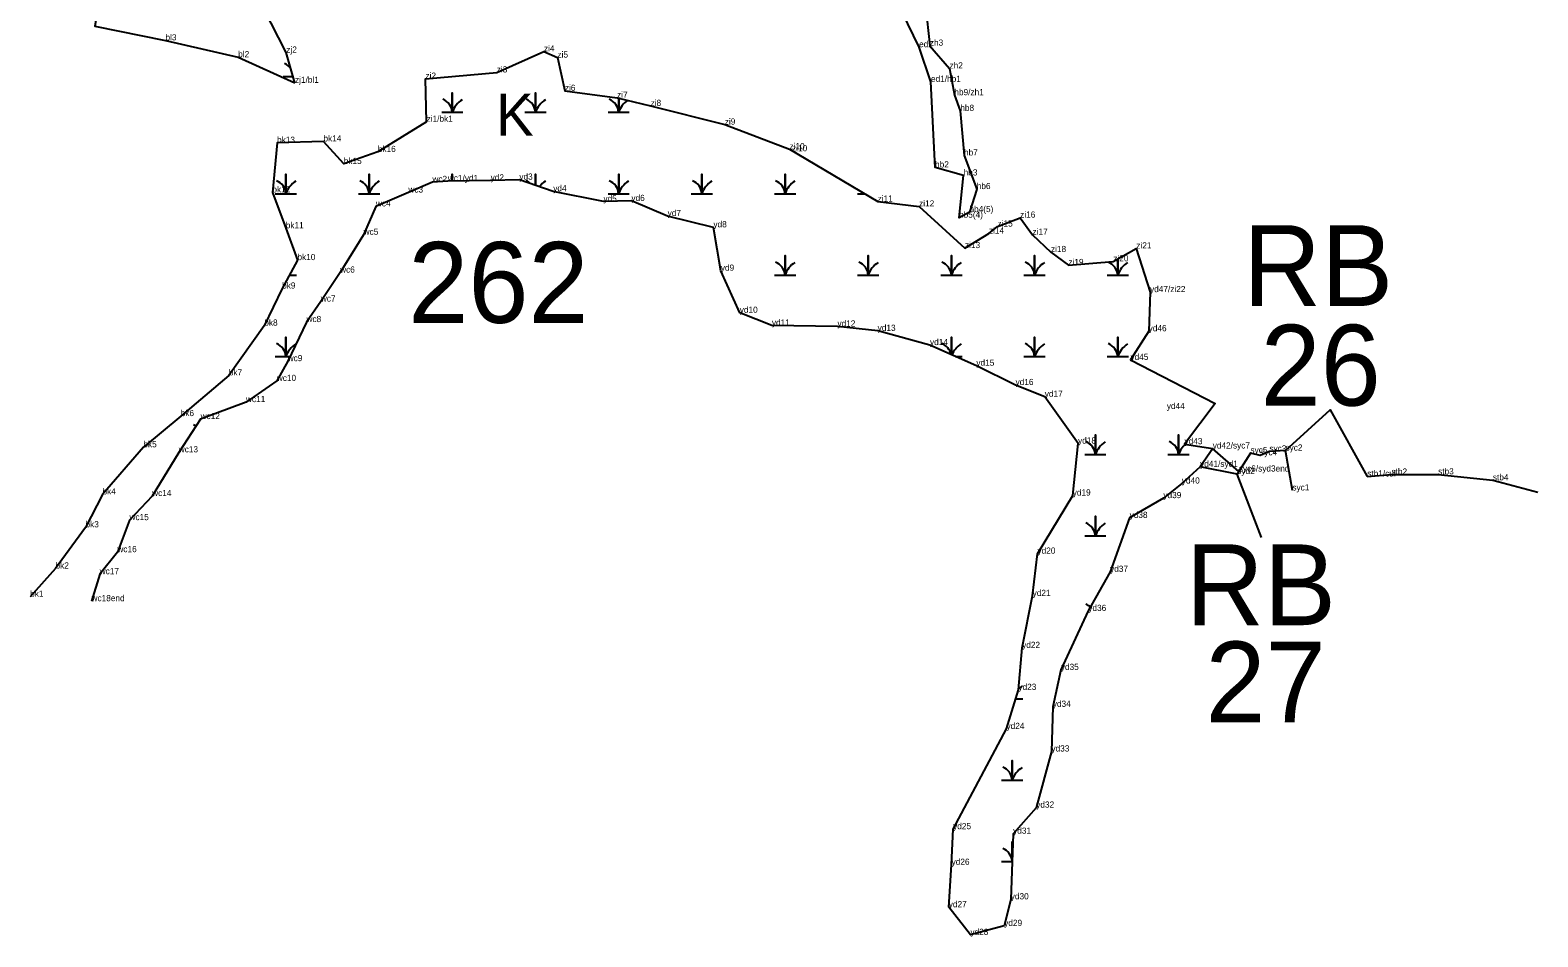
# Model space of a CAD drawing. Extents: x 2072529 to 2268796, y 436423 to 470406.
# Drawn here: x 2222465 to 2223684, y 436423 to 437156 of the extents above; entities that cross this region are included whole.
import ezdxf

# ---------------------------------------------------------------- set-up
doc = ezdxf.new("R2010")
doc.units = 0
for name, color, linetype in [('Default', 7, 'Continuous'), ('Exist Environmental Wetland Boundary', 7, 'Continuous'), ('Exist Environmental Wetland Boundary Cogo Comment', 7, 'Continuous'), ('Exist Hydro Jurisdictional Stream or Body of Water NEU Mitigable', 7, 'Continuous'), ('Exist Hydro Jurisdictional Stream or Body of Water NEU Mitigable Cogo Comment', 7, 'Continuous'), ('Exist Hydro Swamp or Marsh', 7, 'Continuous'), ('Old_Level_20', 7, 'Continuous')]:
    doc.layers.add(name, color=color, linetype=linetype)

msp = doc.modelspace()

# ---------------------------------------------------------------- linework, layer by layer
at = {"layer": 'Default'}
msp.add_line((2223460.2, 436746.3), (2223440.7, 436797.5), dxfattribs=at)
msp.add_lwpolyline([(2223479.7, 436816.4), (2223515.8, 436849.3), (2223545.8, 436795.5)], dxfattribs=at)
at = {"layer": 'Exist Environmental Wetland Boundary'}
msp.add_lwpolyline([(2222678.9, 437113.7), (2222671.9, 437138.1), (2222641.3, 437198), (2222614.1, 437221.2), (2222596.4, 437243), (2222595.1, 437282.7), (2222577.6, 437309.2), (2222561.9, 437322.3), (2222552.3, 437315.1), (2222551.3, 437283.2), (2222543.9, 437264.4), (2222523.2, 437273.9), (2222537.6, 437250.9), (2222556.3, 437238.9), (2222537.3, 437220.3), (2222524.2, 437200.1), (2222517.2, 437159.4), (2222574.2, 437148), (2222633, 437134.4)], close=True, dxfattribs=at)
for points in [[(2223188.8, 437175.9), (2223192.2, 437143.7), (2223208.1, 437125.3), (2223212, 437103.7), (2223216.8, 437091), (2223219.8, 437055), (2223230.1, 437027.8), (2223224.2, 437009.2), (2223215.8, 437004.7), (2223219.5, 437038.8), (2223196.4, 437045.3), (2223193.1, 437114.5), (2223183.5, 437142.5), (2223165.3, 437180.2)], [(2222785.3, 437082.2), (2222784.4, 437117), (2222842, 437122.1), (2222880.2, 437139.1), (2222891.1, 437134.1), (2222897.1, 437107.2), (2222939.3, 437101.6), (2222966.4, 437095), (2223026.4, 437079.9), (2223078.7, 437060), (2223150, 437017.7), (2223183.5, 437013.8), (2223220.6, 436980.1), (2223239.9, 436991.9), (2223246.9, 436997.5), (2223265.2, 437004.7), (2223275.2, 436990.9), (2223290.1, 436976.9), (2223304.2, 436966.4), (2223340.5, 436969.4), (2223359.1, 436979.8), (2223370.2, 436944.5), (2223369.1, 436912.9), (2223354.4, 436889.7), (2223422.8, 436854.5), (2223398.1, 436821.6), (2223420.9, 436818.1), (2223410.7, 436803.3), (2223395.9, 436789.8), (2223381, 436778), (2223353.7, 436762), (2223337.9, 436718.4), (2223320.3, 436686.8), (2223298.1, 436639.1), (2223291.6, 436609.3), (2223290.5, 436573.2), (2223278.2, 436527.8), (2223259.5, 436506.7), (2223257.6, 436453.7), (2223252.3, 436432.2), (2223225, 436424.9), (2223207.5, 436447.3), (2223209.8, 436481.6), (2223211, 436510.4), (2223254.2, 436591.4), (2223263.8, 436623), (2223266.8, 436656.9), (2223275.3, 436698.9), (2223279.2, 436733.1), (2223307.7, 436780.1), (2223312, 436822.1), (2223285.1, 436859.9), (2223261.5, 436869.4), (2223229.8, 436885), (2223192.3, 436901.7), (2223150, 436913.2), (2223117.5, 436916.7), (2223064.5, 436917.5), (2223038.5, 436927.8), (2223023.2, 436961.8), (2223017.2, 436996.9), (2222980.2, 437006), (2222950.9, 437018.2), (2222928.3, 437017.7), (2222887.7, 437026), (2222860.3, 437035.4), (2222837.1, 437034.8), (2222802.5, 437034.3), (2222790, 437033.5), (2222770.6, 437025), (2222744.3, 437013.8), (2222734.4, 436990.9), (2222715.4, 436960.3), (2222699.8, 436936.9), (2222688.2, 436920.3), (2222673, 436888.7), (2222664.2, 436872.7), (2222639.3, 436855.6), (2222602.6, 436841.9), (2222584.9, 436815), (2222563.4, 436779.7), (2222545.1, 436760.2), (2222535.3, 436734.3), (2222521, 436716.5), (2222514.4, 436694.7)], [(2222785.3, 437082.2), (2222745.9, 437057.8), (2222718.3, 437048.1), (2222701.9, 437066.3), (2222664.4, 437065.2), (2222660.6, 437025.1), (2222671.4, 436996.1), (2222680.9, 436970.4), (2222668.5, 436947.4), (2222654.1, 436917.4), (2222625.4, 436877.2), (2222586.5, 436844.3), (2222556.3, 436819.1), (2222523.3, 436781), (2222509.5, 436754.4), (2222485.3, 436721.1), (2222464.8, 436698.3)]]:
    msp.add_lwpolyline(points, dxfattribs=at)
at = {"layer": 'Exist Hydro Jurisdictional Stream or Body of Water NEU Mitigable'}
for points in [[(2223485.3, 436784.2), (2223479.7, 436816.4), (2223466.7, 436815.7), (2223459.2, 436812.6), (2223451.4, 436814.4), (2223442, 436799.5), (2223420.7, 436818.1)], [(2223442, 436799.5), (2223440.7, 436797.5), (2223410.7, 436803.3)], [(2223545.8, 436795.5), (2223565.4, 436797), (2223603.1, 436797.2), (2223647.4, 436792.4), (2223683.7, 436782.8)]]:
    msp.add_lwpolyline(points, dxfattribs=at)
at = {"layer": 'Exist Hydro Swamp or Marsh'}
for points in [[(2222669.4, 437118.8), (2222677.5, 437118.8)], [(2222797.5, 437089.9), (2222806.1, 437089.9), (2222806.1, 437105.6), (2222806.1, 437089.9), (2222814.7, 437089.9)], [(2222864.7, 437089.9), (2222873.3, 437089.9), (2222873.3, 437105.6), (2222873.3, 437089.9), (2222881.9, 437089.9)], [(2222932, 437089.9), (2222940.6, 437089.9), (2222940.6, 437101.3)], [(2222940.6, 437101.3), (2222940.6, 437089.9), (2222949.2, 437089.9)], [(2222663, 437024.1), (2222671.6, 437024.1), (2222671.6, 437039.8), (2222671.6, 437024.1), (2222680.2, 437024.1)], [(2222730.2, 437024.1), (2222738.8, 437024.1), (2222738.8, 437039.8), (2222738.8, 437024.1), (2222747.4, 437024.1)], [(2222806.1, 437034.4), (2222806.1, 437039.8), (2222806.1, 437034.4)], [(2222873.3, 437030.9), (2222873.3, 437039.8), (2222873.3, 437030.9)], [(2222932, 437024.1), (2222940.6, 437024.1), (2222940.6, 437039.8), (2222940.6, 437024.1), (2222949.2, 437024.1)], [(2222999.2, 437024.1), (2223007.8, 437024.1), (2223007.8, 437039.8), (2223007.8, 437024.1), (2223016.4, 437024.1)], [(2223066.5, 437024.1), (2223075.1, 437024.1), (2223075.1, 437039.8), (2223075.1, 437024.1), (2223083.7, 437024.1)], [(2223133.7, 437024.1), (2223139.3, 437024.1)], [(2223066.5, 436958.3), (2223075.1, 436958.3), (2223075.1, 436974), (2223075.1, 436958.3), (2223083.7, 436958.3)], [(2223133.7, 436958.3), (2223142.3, 436958.3), (2223142.3, 436974), (2223142.3, 436958.3), (2223150.9, 436958.3)], [(2223201, 436958.3), (2223209.6, 436958.3), (2223209.6, 436974), (2223209.6, 436958.3), (2223218.2, 436958.3)], [(2223268.2, 436958.3), (2223276.8, 436958.3), (2223276.8, 436974), (2223276.8, 436958.3), (2223285.4, 436958.3)], [(2223335.5, 436958.3), (2223344.1, 436958.3), (2223344.1, 436971.4)], [(2223344.1, 436971.4), (2223344.1, 436958.3), (2223352.7, 436958.3)], [(2222674.3, 436958.3), (2222680.2, 436958.3)], [(2222663, 436892.5), (2222671.6, 436892.5), (2222671.6, 436908.2), (2222671.6, 436892.5), (2222674.8, 436892.5)], [(2223209.6, 436894), (2223209.6, 436908.2), (2223209.6, 436894)], [(2223268.2, 436892.5), (2223276.8, 436892.5), (2223276.8, 436908.2), (2223276.8, 436892.5), (2223285.4, 436892.5)], [(2223335.5, 436892.5), (2223344.1, 436892.5), (2223344.1, 436908.2), (2223344.1, 436892.5), (2223352.7, 436892.5)], [(2223213, 436892.5), (2223218.2, 436892.5)], [(2223317.4, 436813.3), (2223326, 436813.3), (2223326, 436829.1), (2223326, 436813.3), (2223334.6, 436813.3)], [(2223384.6, 436813.3), (2223393.2, 436813.3), (2223393.2, 436829.1), (2223393.2, 436813.3), (2223401.8, 436813.3)], [(2223317.4, 436747.5), (2223326, 436747.5), (2223326, 436763.3), (2223326, 436747.5), (2223334.6, 436747.5)], [(2223326, 436697.1), (2223326, 436697.5), (2223326, 436697.1)], [(2223317.4, 436681.7), (2223317.9, 436681.7)], [(2223261.7, 436615.9), (2223267.3, 436615.9)], [(2223250.1, 436550.1), (2223258.7, 436550.1), (2223258.7, 436565.9), (2223258.7, 436550.1), (2223267.3, 436550.1)], [(2223258.7, 436485.9), (2223258.7, 436500.1), (2223258.7, 436485.9)], [(2223250.1, 436484.3), (2223258.7, 436484.3)]]:
    msp.add_lwpolyline(points, dxfattribs=at)
for centre, radius, start, end in [((2222665.7, 437117.9), 12.3, 36.0093, 67.535), ((2222793.8, 437089), 12.3, 4.1403, 67.535), ((2222824.3, 437083.8), 19.2, 122.1274, 161.6222), ((2222861.1, 437089), 12.3, 4.1403, 67.535), ((2222891.6, 437083.8), 19.2, 122.1274, 161.6222), ((2222928.3, 437089), 12.3, 4.1403, 67.535), ((2222958.8, 437083.8), 19.2, 125.0848, 161.6222), ((2222659.3, 437023.2), 12.3, 4.1403, 67.535), ((2222689.8, 437018), 19.2, 122.1274, 161.6222), ((2222726.6, 437023.2), 12.3, 4.1403, 67.535), ((2222757.1, 437018), 19.2, 122.1274, 161.6222), ((2222793.8, 437023.2), 12.3, 63.0713, 67.535), ((2222861.1, 437023.2), 12.3, 47.9282, 67.535), ((2222891.6, 437018), 19.2, 122.1274, 141.9444), ((2222928.3, 437023.2), 12.3, 4.1403, 67.535), ((2222958.8, 437018), 19.2, 122.1274, 161.6222), ((2222995.6, 437023.2), 12.3, 4.1403, 67.535), ((2223026.1, 437018), 19.2, 122.1274, 161.6222), ((2223062.8, 437023.2), 12.3, 4.1403, 67.535), ((2223093.3, 437018), 19.2, 122.1274, 161.6222), ((2223062.8, 436957.4), 12.3, 4.1403, 67.535), ((2223093.3, 436952.2), 19.2, 122.1274, 161.6222), ((2223130.1, 436957.4), 12.3, 4.1403, 67.535), ((2223160.6, 436952.2), 19.2, 122.1274, 161.6222), ((2223197.3, 436957.4), 12.3, 4.1403, 67.535), ((2223227.8, 436952.2), 19.2, 122.1274, 161.6222), ((2223264.6, 436957.4), 12.3, 4.1403, 67.535), ((2223295.1, 436952.2), 19.2, 122.1274, 161.6222), ((2223331.8, 436957.4), 12.3, 4.1403, 67.535), ((2223362.3, 436952.2), 19.2, 122.1274, 161.6222), ((2222659.3, 436891.6), 12.3, 4.1403, 67.535), ((2222689.8, 436886.4), 19.2, 122.1274, 161.6222), ((2223197.3, 436891.6), 12.3, 11.8363, 67.535), ((2223227.8, 436886.4), 19.2, 122.1274, 157.4389), ((2223264.6, 436891.6), 12.3, 4.1403, 67.535), ((2223295.1, 436886.4), 19.2, 122.1274, 161.6222), ((2223331.8, 436891.6), 12.3, 4.1403, 67.535), ((2223362.3, 436886.4), 19.2, 122.1274, 161.6222), ((2222592.1, 436825.8), 12.3, 56.982, 67.535), ((2223313.7, 436812.4), 12.3, 4.1403, 67.535), ((2223344.2, 436807.2), 19.2, 122.1274, 161.6222), ((2223381, 436812.4), 12.3, 4.1403, 67.535), ((2223411.5, 436807.2), 19.2, 131.919, 161.6222), ((2223313.7, 436746.6), 12.3, 4.1403, 67.535), ((2223344.2, 436741.4), 19.2, 122.1274, 161.6222), ((2223313.7, 436680.8), 12.3, 47.8575, 67.535), ((2223277, 436609.8), 19.2, 122.1274, 132.791), ((2223246.5, 436549.2), 12.3, 4.1403, 67.535), ((2223277, 436544), 19.2, 122.1274, 161.6222), ((2223246.5, 436483.4), 12.3, 6.2106, 67.535)]:
    msp.add_arc(centre, radius, start, end, dxfattribs=at)
at = {"layer": 'Old_Level_20'}
for p, q in [((2222574.2, 437148), (2222574.2, 437148)), ((2223183.5, 437142.5), (2223183.5, 437142.5)), ((2223192.2, 437143.7), (2223192.2, 437143.7)), ((2222633, 437134.4), (2222633, 437134.4)), ((2222671.9, 437138.1), (2222671.9, 437138.1)), ((2222880.2, 437139.1), (2222880.2, 437139.1)), ((2222891.1, 437134.1), (2222891.1, 437134.1)), ((2222842, 437122.1), (2222842, 437122.1)), ((2223208.1, 437125.3), (2223208.1, 437125.3)), ((2222678.9, 437113.7), (2222678.9, 437113.7)), ((2222784.4, 437117), (2222784.4, 437117)), ((2222897.1, 437107.2), (2222897.1, 437107.2)), ((2223193.1, 437114.5), (2223193.1, 437114.5)), ((2222939.3, 437101.6), (2222939.3, 437101.6)), ((2222966.4, 437095), (2222966.4, 437095)), ((2223212, 437103.7), (2223212, 437103.7)), ((2222785.3, 437082.2), (2222785.3, 437082.2)), ((2223216.8, 437091), (2223216.8, 437091)), ((2223026.4, 437079.9), (2223026.4, 437079.9)), ((2222664.4, 437065.2), (2222664.4, 437065.2)), ((2222701.9, 437066.3), (2222701.9, 437066.3)), ((2222745.9, 437057.8), (2222745.9, 437057.8)), ((2223078.7, 437060), (2223078.7, 437060)), ((2223080.8, 437058.4), (2223080.8, 437058.4)), ((2222718.3, 437048.1), (2222718.3, 437048.1)), ((2223196.4, 437045.3), (2223196.4, 437045.3)), ((2223219.8, 437055), (2223219.8, 437055)), ((2222790, 437033.5), (2222790, 437033.5)), ((2222802.5, 437034.3), (2222802.5, 437034.3)), ((2222837.1, 437034.8), (2222837.1, 437034.8)), ((2222860.3, 437035.4), (2222860.3, 437035.4)), ((2223219.5, 437038.8), (2223219.5, 437038.8)), ((2222660.6, 437025.1), (2222660.6, 437025.1)), ((2222770.6, 437025), (2222770.6, 437025)), ((2222887.7, 437026), (2222887.7, 437026)), ((2223230.1, 437027.8), (2223230.1, 437027.8)), ((2222744.3, 437013.8), (2222744.3, 437013.8)), ((2222928.3, 437017.7), (2222928.3, 437017.7)), ((2222950.9, 437018.2), (2222950.9, 437018.2)), ((2223150, 437017.7), (2223150, 437017.7)), ((2223183.5, 437013.8), (2223183.5, 437013.8)), ((2223224.2, 437009.2), (2223224.2, 437009.2)), ((2222671.4, 436996.1), (2222671.4, 436996.1)), ((2222980.2, 437006), (2222980.2, 437006)), ((2223017.2, 436996.9), (2223017.2, 436996.9)), ((2223215.8, 437004.7), (2223215.8, 437004.7)), ((2223246.9, 436997.5), (2223246.9, 436997.5)), ((2223265.2, 437004.7), (2223265.2, 437004.7)), ((2222734.4, 436990.9), (2222734.4, 436990.9)), ((2223239.9, 436991.9), (2223239.9, 436991.9)), ((2223275.2, 436990.9), (2223275.2, 436990.9)), ((2223220.6, 436980.1), (2223220.6, 436980.1)), ((2223290.1, 436976.9), (2223290.1, 436976.9)), ((2223359.1, 436979.8), (2223359.1, 436979.8)), ((2222680.9, 436970.4), (2222680.9, 436970.4)), ((2222715.4, 436960.3), (2222715.4, 436960.3)), ((2223023.2, 436961.8), (2223023.2, 436961.8)), ((2223304.2, 436966.4), (2223304.2, 436966.4)), ((2223340.5, 436969.4), (2223340.5, 436969.4)), ((2222668.5, 436947.4), (2222668.5, 436947.4)), ((2222699.8, 436936.9), (2222699.8, 436936.9)), ((2223370.2, 436944.5), (2223370.2, 436944.5)), ((2223038.5, 436927.8), (2223038.5, 436927.8)), ((2222654.1, 436917.4), (2222654.1, 436917.4)), ((2222688.2, 436920.3), (2222688.2, 436920.3)), ((2223064.5, 436917.5), (2223064.5, 436917.5)), ((2223117.5, 436916.7), (2223117.5, 436916.7)), ((2223150, 436913.2), (2223150, 436913.2)), ((2223369.1, 436912.9), (2223369.1, 436912.9)), ((2223192.3, 436901.7), (2223192.3, 436901.7)), ((2222673, 436888.7), (2222673, 436888.7)), ((2223354.4, 436889.7), (2223354.4, 436889.7)), ((2222625.4, 436877.2), (2222625.4, 436877.2)), ((2223229.8, 436885), (2223229.8, 436885)), ((2222664.2, 436872.7), (2222664.2, 436872.7)), ((2223261.5, 436869.4), (2223261.5, 436869.4)), ((2222639.3, 436855.6), (2222639.3, 436855.6)), ((2223285.1, 436859.9), (2223285.1, 436859.9)), ((2223383.8, 436850), (2223383.8, 436850)), ((2222586.5, 436844.3), (2222586.5, 436844.3)), ((2222602.6, 436841.9), (2222602.6, 436841.9)), ((2222556.3, 436819.1), (2222556.3, 436819.1)), ((2222584.9, 436815), (2222584.9, 436815)), ((2223312, 436822.1), (2223312, 436822.1)), ((2223398.1, 436821.6), (2223398.1, 436821.6)), ((2223420.9, 436818.1), (2223420.9, 436818.1)), ((2223451.4, 436814.4), (2223451.4, 436814.4)), ((2223466.7, 436815.7), (2223466.7, 436815.7)), ((2223479.7, 436816.4), (2223479.7, 436816.4)), ((2223410.7, 436803.3), (2223410.7, 436803.3)), ((2223459.2, 436812.6), (2223459.2, 436812.6)), ((2223395.9, 436789.8), (2223395.9, 436789.8)), ((2223440.7, 436797.5), (2223440.7, 436797.5)), ((2223442, 436799.5), (2223442, 436799.5)), ((2223545.8, 436795.5), (2223545.8, 436795.5)), ((2223565.4, 436797), (2223565.4, 436797)), ((2223603.1, 436797.2), (2223603.1, 436797.2)), ((2223647.4, 436792.4), (2223647.4, 436792.4)), ((2222523.3, 436781), (2222523.3, 436781)), ((2222563.4, 436779.7), (2222563.4, 436779.7)), ((2223307.7, 436780.1), (2223307.7, 436780.1)), ((2223381, 436778), (2223381, 436778)), ((2223485.3, 436784.2), (2223485.3, 436784.2)), ((2223683.7, 436782.8), (2223683.7, 436782.8)), ((2222509.5, 436754.4), (2222509.5, 436754.4)), ((2222545.1, 436760.2), (2222545.1, 436760.2)), ((2223353.7, 436762), (2223353.7, 436762)), ((2222535.3, 436734.3), (2222535.3, 436734.3)), ((2223279.2, 436733.1), (2223279.2, 436733.1)), ((2222485.3, 436721.1), (2222485.3, 436721.1)), ((2222521, 436716.5), (2222521, 436716.5)), ((2223337.9, 436718.4), (2223337.9, 436718.4)), ((2222464.8, 436698.3), (2222464.8, 436698.3)), ((2222514.4, 436694.7), (2222514.4, 436694.7)), ((2223275.3, 436698.9), (2223275.3, 436698.9)), ((2223320.3, 436686.8), (2223320.3, 436686.8)), ((2223266.8, 436656.9), (2223266.8, 436656.9)), ((2223298.1, 436639.1), (2223298.1, 436639.1)), ((2223263.8, 436623), (2223263.8, 436623)), ((2223291.6, 436609.3), (2223291.6, 436609.3)), ((2223254.2, 436591.4), (2223254.2, 436591.4)), ((2223290.5, 436573.2), (2223290.5, 436573.2)), ((2223278.2, 436527.8), (2223278.2, 436527.8)), ((2223211, 436510.4), (2223211, 436510.4)), ((2223259.5, 436506.7), (2223259.5, 436506.7)), ((2223209.8, 436481.6), (2223209.8, 436481.6)), ((2223207.5, 436447.3), (2223207.5, 436447.3)), ((2223257.6, 436453.7), (2223257.6, 436453.7)), ((2223225, 436424.9), (2223225, 436424.9)), ((2223252.3, 436432.2), (2223252.3, 436432.2))]:
    msp.add_line(p, q, dxfattribs=at)

# ---------------------------------------------------------------- texts
at = {"layer": 'Default'}
for s, p in [('RB', (2223445.4, 436933.3)), ('262', (2222770.5, 436919.7)), ('26', (2223459.6, 436852.8)), ('RB', (2223399.1, 436675.3)), ('27', (2223415, 436596.7))]:
    msp.add_text(s, height=65.34, dxfattribs=at).set_placement(p)
at = {"layer": 'Exist Environmental Wetland Boundary Cogo Comment'}
for s, p in [('bl3', (2222574.2, 437148)), ('zj2', (2222671.9, 437138.1)), ('zi4', (2222880.2, 437139.1)), ('ed2', (2223183.5, 437142.5)), ('zh3', (2223192.2, 437143.7)), ('bl2', (2222633, 437134.4)), ('zi5', (2222891.1, 437134.1)), ('zh2', (2223208.1, 437125.3)), ('zj1/bl1', (2222678.9, 437113.7)), ('zi2', (2222784.4, 437117)), ('zi3', (2222842, 437122.1)), ('ed1/hb1', (2223193.1, 437114.5)), ('zi6', (2222897.1, 437107.2)), ('zi7', (2222939.3, 437101.6)), ('hb9/zh1', (2223212, 437103.7)), ('zi8', (2222966.4, 437095)), ('hb8', (2223216.8, 437091)), ('zi1/bk1', (2222785.3, 437082.2)), ('zi9', (2223026.4, 437079.9)), ('bk13', (2222664.4, 437065.2)), ('bk14', (2222701.9, 437066.3)), ('bk16', (2222745.9, 437057.8)), ('zi10', (2223078.7, 437060)), ('zi10', (2223080.8, 437058.4)), ('hb7', (2223219.8, 437055)), ('bk15', (2222718.3, 437048.1)), ('hb2', (2223196.4, 437045.3)), ('wc2', (2222790, 437033.5)), ('wc1/yd1', (2222802.5, 437034.3)), ('yd2', (2222837.1, 437034.8)), ('yd3', (2222860.3, 437035.4)), ('hb3', (2223219.5, 437038.8)), ('hb6', (2223230.1, 437027.8)), ('bk12', (2222660.6, 437025.1)), ('wc3', (2222770.6, 437025)), ('yd4', (2222887.7, 437026)), ('yd5', (2222928.3, 437017.7)), ('yd6', (2222950.9, 437018.2)), ('zi11', (2223150, 437017.7)), ('wc4', (2222744.3, 437013.8)), ('yd7', (2222980.2, 437006)), ('zi12', (2223183.5, 437013.8)), ('hb5(4)', (2223215.8, 437004.7)), ('hb4(5)', (2223224.2, 437009.2)), ('zi16', (2223265.2, 437004.7)), ('bk11', (2222671.4, 436996.1)), ('wc5', (2222734.4, 436990.9)), ('yd8', (2223017.2, 436996.9)), ('zi14', (2223239.9, 436991.9)), ('zi15', (2223246.9, 436997.5)), ('zi17', (2223275.2, 436990.9)), ('zi13', (2223220.6, 436980.1)), ('zi21', (2223359.1, 436979.8)), ('bk10', (2222680.9, 436970.4)), ('zi18', (2223290.1, 436976.9)), ('zi19', (2223304.2, 436966.4)), ('zi20', (2223340.5, 436969.4)), ('wc6', (2222715.4, 436960.3)), ('yd9', (2223023.2, 436961.8)), ('bk9', (2222668.5, 436947.4)), ('yd47/zi22', (2223370.2, 436944.5)), ('wc7', (2222699.8, 436936.9)), ('bk8', (2222654.1, 436917.4)), ('wc8', (2222688.2, 436920.3)), ('yd10', (2223038.5, 436927.8)), ('yd11', (2223064.5, 436917.5)), ('yd12', (2223117.5, 436916.7)), ('yd13', (2223150, 436913.2)), ('yd46', (2223369.1, 436912.9)), ('yd14', (2223192.3, 436901.7)), ('wc9', (2222673, 436888.7)), ('yd15', (2223229.8, 436885)), ('yd45', (2223354.4, 436889.7)), ('bk7', (2222625.4, 436877.2)), ('wc10', (2222664.2, 436872.7)), ('yd16', (2223261.5, 436869.4)), ('yd17', (2223285.1, 436859.9)), ('bk6', (2222586.5, 436844.3)), ('wc11', (2222639.3, 436855.6)), ('yd44', (2223383.8, 436850)), ('wc12', (2222602.6, 436841.9)), ('yd18', (2223312, 436822.1)), ('yd43', (2223398.1, 436821.6)), ('bk5', (2222556.3, 436819.1)), ('wc13', (2222584.9, 436815)), ('yd40', (2223395.9, 436789.8)), ('bk4', (2222523.3, 436781)), ('wc14', (2222563.4, 436779.7)), ('yd19', (2223307.7, 436780.1)), ('yd39', (2223381, 436778)), ('wc15', (2222545.1, 436760.2)), ('yd38', (2223353.7, 436762)), ('bk3', (2222509.5, 436754.4)), ('wc16', (2222535.3, 436734.3)), ('yd20', (2223279.2, 436733.1)), ('bk2', (2222485.3, 436721.1)), ('wc17', (2222521, 436716.5)), ('yd37', (2223337.9, 436718.4)), ('bk1', (2222464.8, 436698.3)), ('yd21', (2223275.3, 436698.9)), ('wc18end', (2222514.4, 436694.7)), ('yd36', (2223320.3, 436686.8)), ('yd22', (2223266.8, 436656.9)), ('yd35', (2223298.1, 436639.1)), ('yd23', (2223263.8, 436623)), ('yd34', (2223291.6, 436609.3)), ('yd24', (2223254.2, 436591.4)), ('yd33', (2223290.5, 436573.2)), ('yd32', (2223278.2, 436527.8)), ('yd25', (2223211, 436510.4)), ('yd31', (2223259.5, 436506.7)), ('yd26', (2223209.8, 436481.6)), ('yd27', (2223207.5, 436447.3)), ('yd30', (2223257.6, 436453.7)), ('yd29', (2223252.3, 436432.2)), ('yd28', (2223225, 436424.9))]:
    msp.add_text(s, height=5, dxfattribs=at).set_placement(p)
at = {"layer": 'Exist Hydro Jurisdictional Stream or Body of Water NEU Mitigable Cogo Comment'}
for s, p in [('yd42/syc7', (2223420.9, 436818.1)), ('syc5', (2223451.4, 436814.4)), ('syc4', (2223459.2, 436812.6)), ('syc3', (2223466.7, 436815.7)), ('syc2', (2223479.7, 436816.4)), ('yd41/syd1', (2223410.7, 436803.3)), ('syd2', (2223440.7, 436797.5)), ('syc6/syd3end', (2223442, 436799.5)), ('stb1/cul', (2223545.8, 436795.5)), ('stb2', (2223565.4, 436797)), ('stb3', (2223603.1, 436797.2)), ('syc1', (2223485.3, 436784.2)), ('stb4', (2223647.4, 436792.4))]:
    msp.add_text(s, height=5, dxfattribs=at).set_placement(p)
at = {"layer": 'Exist Hydro Swamp or Marsh'}
msp.add_text('K', height=34, dxfattribs=at).set_placement((2222841.5, 437071))

doc.saveas('drawing.dxf')
